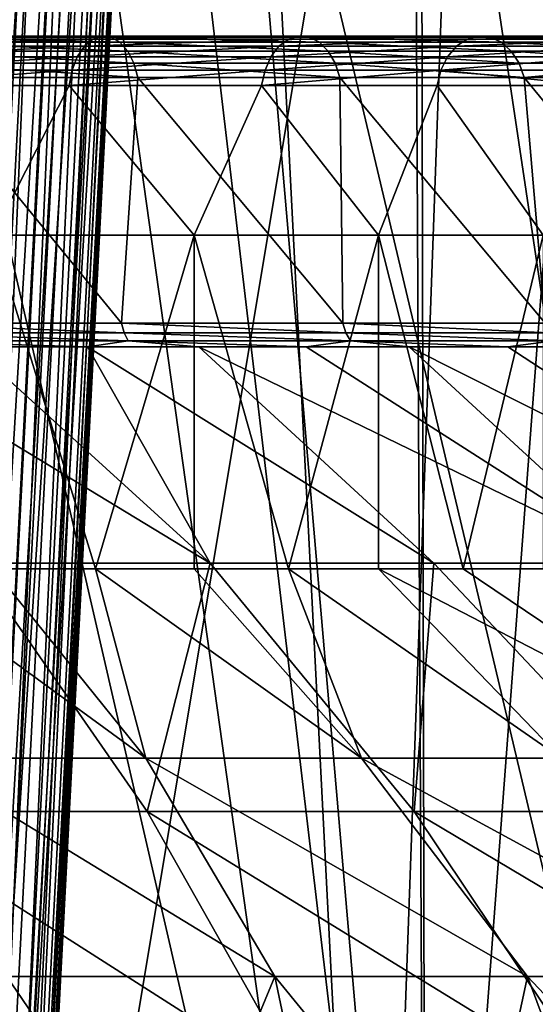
# Model space of a CAD drawing. Header units: metres. Extents: x -24 to 24, y -69 to 184.
# Tile 802 of 896: x 6.53 to 9.06, y 151.82 to 156.63. Entities that reach past the tile are written whole.
import ezdxf

# ---------------------------------------------------------------- set-up
doc = ezdxf.new("R2010")
doc.units = ezdxf.units.M
for name, color, linetype in [('4034', 7, 'CONTINUOUS'), ('4047', 7, 'CONTINUOUS'), ('4097', 7, 'CONTINUOUS'), ('4098', 7, 'CONTINUOUS'), ('4102', 7, 'CONTINUOUS'), ('607', 7, 'CONTINUOUS'), ('611', 7, 'CONTINUOUS'), ('618', 7, 'CONTINUOUS'), ('713', 7, 'CONTINUOUS'), ('715', 7, 'CONTINUOUS'), ('716', 7, 'CONTINUOUS'), ('731', 7, 'CONTINUOUS')]:
    doc.layers.add(name, color=color, linetype=linetype)

msp = doc.modelspace()

# ---------------------------------------------------------------- linework, layer by layer
at = {"layer": '4034'}
for points in [[(7.036326, 160.360891, 23.206737), (6.400579, 160.377144, 23.390064), (6.451394, 147.8, 23.376099)], [(8.520839, 147.8, 22.703696), (7.036326, 160.360891, 23.206737), (6.451394, 147.8, 23.376099)], [(7.435901, 160.349894, 23.081808), (7.036326, 160.360891, 23.206737), (8.520839, 147.8, 22.703696)], [(8.456771, 160.319041, 22.727638), (7.435901, 160.349894, 23.081808), (8.520839, 147.8, 22.703696)], [(9.461169, 160.284796, 22.328206), (8.456771, 160.319041, 22.727638), (8.520839, 147.8, 22.703696)], [(10.521681, 147.8, 21.848495), (9.461169, 160.284796, 22.328206), (8.520839, 147.8, 22.703696)], [(6.431928, 160.06449, -23.381463), (8.495629, 160.06449, -22.713141), (6.451394, 147.8, -23.376099)], [(6.451394, 147.8, -23.376099), (8.495629, 160.06449, -22.713141), (8.520839, 147.8, -22.703696)], [(8.495629, 160.06449, -22.713141), (10.491351, 160.06449, -21.863075), (8.520839, 147.8, -22.703696)], [(8.520839, 147.8, -22.703696), (10.491351, 160.06449, -21.863075), (10.521681, 147.8, -21.848495)]]:
    msp.add_3dface(points, dxfattribs=at)
at = {"layer": '4047'}
for points in [[(5.862266, 158.202198, -20.603729), (8.274877, 147.74019, -22.048331), (6.807563, 158.202198, -20.311005)], [(6.265168, 147.74019, -22.701325), (8.274877, 147.74019, -22.048331), (5.862266, 158.202198, -20.603729)], [(6.807563, 158.202198, 20.311005), (6.265168, 147.74019, 22.701325), (5.862266, 158.202198, 20.603729)], [(8.274877, 147.74019, 22.048331), (6.265168, 147.74019, 22.701325), (6.807563, 158.202198, 20.311005)], [(6.807563, 158.202198, -20.311005), (8.274877, 147.74019, -22.048331), (7.738331, 158.202198, -19.974936)], [(7.738331, 158.202198, 19.974936), (8.274877, 147.74019, 22.048331), (6.807563, 158.202198, 20.311005)], [(7.738331, 158.202198, -19.974936), (10.217962, 147.74019, -21.217817), (8.652586, 158.202198, -19.596239)], [(8.274877, 147.74019, -22.048331), (10.217962, 147.74019, -21.217817), (7.738331, 158.202198, -19.974936)], [(8.652586, 158.202198, 19.596239), (8.274877, 147.74019, 22.048331), (7.738331, 158.202198, 19.974936)], [(10.217962, 147.74019, 21.217817), (8.274877, 147.74019, 22.048331), (8.652586, 158.202198, 19.596239)], [(8.652586, 158.202198, -19.596239), (10.217962, 147.74019, -21.217817), (9.548375, 158.202198, -19.175723)], [(9.548375, 158.202198, 19.175723), (10.217962, 147.74019, 21.217817), (8.652586, 158.202198, 19.596239)]]:
    msp.add_3dface(points, dxfattribs=at)
at = {"layer": '4097'}
for points in [[(7.237208, 161.566766, 2), (7.222104, 161.529854, 2.436347), (6.851922, 154.215066, 2)], [(6.453875, 146.863365, 2.406043), (6.466635, 146.863365, 2), (7.222104, 161.529854, 2.436347)], [(7.180692, 161.493087, 2.871186), (6.453875, 146.863365, 2.406043), (7.222104, 161.529854, 2.436347)], [(7.222104, 161.529854, 2.436347), (6.466635, 146.863365, 2), (6.851922, 154.215066, 2)], [(7.113119, 161.456648, 3.302774), (6.415644, 146.863365, 2.810484), (7.180692, 161.493087, 2.871186)], [(6.415644, 146.863365, 2.810484), (6.453875, 146.863365, 2.406043), (7.180692, 161.493087, 2.871186)], [(6.90062, 161.385266, 4.149658), (6.263474, 146.863365, 3.608187), (7.019652, 161.420676, 3.729422)], [(6.263474, 146.863365, 3.608187), (6.352093, 146.863365, 3.211727), (7.019652, 161.420676, 3.729422)], [(7.019652, 161.420676, 3.729422), (6.352093, 146.863365, 3.211727), (7.113119, 161.456648, 3.302774)], [(6.352093, 146.863365, 3.211727), (6.415644, 146.863365, 2.810484), (7.113119, 161.456648, 3.302774)], [(6.75642, 161.350554, 4.562046), (6.150136, 146.863365, 3.9983), (6.90062, 161.385266, 4.149658)], [(6.150136, 146.863365, 3.9983), (6.263474, 146.863365, 3.608187), (6.90062, 161.385266, 4.149658)], [(6.587614, 161.316675, 4.964959), (6.012526, 146.863365, 4.380527), (6.75642, 161.350554, 4.562046)], [(6.012526, 146.863365, 4.380527), (6.150136, 146.863365, 3.9983), (6.75642, 161.350554, 4.562046)], [(6.39488, 161.283744, 5.356817), (5.851187, 146.863365, 4.753359), (6.587614, 161.316675, 4.964959)], [(5.851187, 146.863365, 4.753359), (6.012526, 146.863365, 4.380527), (6.587614, 161.316675, 4.964959)]]:
    msp.add_3dface(points, dxfattribs=at)
at = {"layer": '4098'}
for points in [[(7.237208, 161.566766, 2), (6.851922, 154.215066, 2), (7.235611, 161.536296, -2.457135)], [(7.235611, 161.536296, -2.457135), (6.851922, 154.215066, 2), (7.23548, 161.533793, -2.490967)], [(7.23548, 161.533793, -2.490967), (6.851922, 154.215066, 2), (7.222878, 161.29333, -4.727674)], [(7.222878, 161.29333, -4.727674), (6.851922, 154.215066, 2), (6.844757, 154.078348, -4.349553)], [(6.851922, 154.215066, 2), (6.466635, 146.863365, 2), (6.844757, 154.078348, -4.349553)], [(6.466635, 146.863365, 2), (6.466635, 146.863365, -3.971432), (6.844757, 154.078348, -4.349553)]]:
    msp.add_3dface(points, dxfattribs=at)
at = {"layer": '4102'}
for points in [[(7.222878, 161.29333, -4.727674), (6.430884, 146.858542, -4.468646), (7.211125, 161.241146, -4.97617)], [(7.222878, 161.29333, -4.727674), (6.844757, 154.078348, -4.349553), (6.430884, 146.858542, -4.468646)], [(7.211125, 161.241146, -4.97617), (6.430884, 146.858542, -4.468646), (7.181563, 161.192213, -5.223432)], [(7.181563, 161.192213, -5.223432), (6.324752, 146.854571, -4.956134), (7.134379, 161.146887, -5.468114)], [(6.430884, 146.858542, -4.468646), (6.324752, 146.854571, -4.956134), (7.181563, 161.192213, -5.223432)], [(7.134379, 161.146887, -5.468114), (6.324752, 146.854571, -4.956134), (7.069868, 161.105339, -5.708883)], [(7.069868, 161.105339, -5.708883), (6.150376, 146.851512, -5.423513), (6.988412, 161.06768, -5.944482)], [(6.324752, 146.854571, -4.956134), (6.150376, 146.851512, -5.423513), (7.069868, 161.105339, -5.708883)], [(6.890492, 161.034121, -6.173702), (6.038522, 146.850347, -5.646899), (6.776679, 161.004785, -6.395363)], [(6.150376, 146.851512, -5.423513), (6.038522, 146.850347, -5.646899), (6.890492, 161.034121, -6.173702)], [(6.988412, 161.06768, -5.944482), (6.150376, 146.851512, -5.423513), (6.890492, 161.034121, -6.173702)], [(6.776679, 161.004785, -6.395363), (5.911021, 146.849434, -5.861693), (6.64761, 160.979735, -6.60836)], [(6.038522, 146.850347, -5.646899), (5.911021, 146.849434, -5.861693), (6.776679, 161.004785, -6.395363)], [(6.64761, 160.979735, -6.60836), (5.612134, 146.848391, -6.260763), (6.503979, 160.959104, -6.811674)], [(5.911021, 146.849434, -5.861693), (5.612134, 146.848391, -6.260763), (6.64761, 160.979735, -6.60836)], [(6.844757, 154.078348, -4.349553), (6.466635, 146.863365, -3.971432), (6.430884, 146.858542, -4.468646)]]:
    msp.add_3dface(points, dxfattribs=at)
at = {"layer": '607'}
for points in [[(6.400698, 153.94681, 9.554112), (7.150885, 153.020137, 11.339553), (5.879018, 153.94681, 9.883681)], [(7.150885, 153.020137, 11.339553), (6.030257, 153.020137, 11.973163), (5.879018, 153.94681, 9.883681)], [(6.90398, 153.94681, 9.197014), (7.150885, 153.020137, 11.339553), (6.400698, 153.94681, 9.554112)], [(7.387212, 153.94681, 8.813575), (8.205573, 153.020137, 10.601378), (6.90398, 153.94681, 9.197014)], [(8.205573, 153.020137, 10.601378), (7.150885, 153.020137, 11.339553), (6.90398, 153.94681, 9.197014)], [(7.849422, 153.94681, 8.404557), (8.205573, 153.020137, 10.601378), (7.387212, 153.94681, 8.813575)], [(8.288793, 153.94681, 7.971569), (9.184593, 153.020137, 9.765443), (7.849422, 153.94681, 8.404557)], [(9.184593, 153.020137, 9.765443), (8.205573, 153.020137, 10.601378), (7.849422, 153.94681, 8.404557)], [(8.704462, 153.94681, 7.515473), (10.078919, 153.020137, 8.839458), (8.288793, 153.94681, 7.971569)], [(10.078919, 153.020137, 8.839458), (9.184593, 153.020137, 9.765443), (8.288793, 153.94681, 7.971569)], [(9.095044, 153.94681, 7.037768), (10.078919, 153.020137, 8.839458), (8.704462, 153.94681, 7.515473)], [(7.150885, 153.020137, 11.339553), (7.781724, 151.953257, 13.103111), (6.030257, 153.020137, 11.973163)], [(7.781724, 151.953257, 13.103111), (6.470046, 151.953257, 13.798016), (6.030257, 153.020137, 11.973163)], [(8.205573, 153.020137, 10.601378), (9.019576, 151.953257, 12.283892), (7.150885, 153.020137, 11.339553)], [(9.019576, 151.953257, 12.283892), (7.781724, 151.953257, 13.103111), (7.150885, 153.020137, 11.339553)], [(9.184593, 153.020137, 9.765443), (10.171856, 151.953257, 11.348132), (8.205573, 153.020137, 10.601378)], [(10.171856, 151.953257, 11.348132), (9.019576, 151.953257, 12.283892), (8.205573, 153.020137, 10.601378)], [(6.522114, 150.755463, 15.683354), (6.470046, 151.953257, 13.798016), (7.286501, 150.755463, 15.343157)], [(6.470046, 151.953257, 13.798016), (7.781724, 151.953257, 13.103111), (7.286501, 150.755463, 15.343157)], [(7.286501, 150.755463, 15.343157), (7.781724, 151.953257, 13.103111), (8.033208, 150.755463, 14.965732)], [(8.033208, 150.755463, 14.965732), (7.781724, 151.953257, 13.103111), (8.760424, 150.755463, 14.551995)], [(7.781724, 151.953257, 13.103111), (9.019576, 151.953257, 12.283892), (8.760424, 150.755463, 14.551995)], [(8.760424, 150.755463, 14.551995), (9.019576, 151.953257, 12.283892), (9.466383, 150.755463, 14.102949)], [(9.466383, 150.755463, 14.102949), (9.019576, 151.953257, 12.283892), (10.149374, 150.755463, 13.619684)], [(9.019576, 151.953257, 12.283892), (10.171856, 151.953257, 11.348132), (10.149374, 150.755463, 13.619684)]]:
    msp.add_3dface(points, dxfattribs=at)
at = {"layer": '611'}
for points in [[(7.465842, 153.973756, 12.761471), (5.719219, 155.0322, 11.380044), (6.312408, 153.973756, 13.369646)], [(6.300153, 155.0322, 11.069008), (5.719219, 155.0322, 11.380044), (7.465842, 153.973756, 12.761471)], [(6.864223, 155.0322, 10.728342), (6.300153, 155.0322, 11.069008), (7.465842, 153.973756, 12.761471)], [(8.561204, 153.973756, 12.054033), (6.864223, 155.0322, 10.728342), (7.465842, 153.973756, 12.761471)], [(7.409918, 155.0322, 10.358957), (6.864223, 155.0322, 10.728342), (8.561204, 153.973756, 12.054033)], [(9.589975, 153.973756, 11.252835), (7.409918, 155.0322, 10.358957), (8.561204, 153.973756, 12.054033)], [(7.935777, 155.0322, 9.961843), (7.409918, 155.0322, 10.358957), (9.589975, 153.973756, 11.252835)], [(8.440394, 155.0322, 9.538062), (7.935777, 155.0322, 9.961843), (9.589975, 153.973756, 11.252835)], [(10.544152, 153.973756, 10.36411), (8.440394, 155.0322, 9.538062), (9.589975, 153.973756, 11.252835)], [(8.922416, 155.0322, 9.088749), (8.440394, 155.0322, 9.538062), (10.544152, 153.973756, 10.36411)], [(9.380555, 155.0322, 8.615107), (8.922416, 155.0322, 9.088749), (10.544152, 153.973756, 10.36411)], [(7.156342, 152.759811, 15.142129), (6.312408, 153.973756, 13.369646), (5.793156, 152.759811, 15.714218)], [(7.465842, 153.973756, 12.761471), (6.312408, 153.973756, 13.369646), (7.156342, 152.759811, 15.142129)], [(8.463768, 152.759811, 14.452057), (7.465842, 153.973756, 12.761471), (7.156342, 152.759811, 15.142129)], [(8.561204, 153.973756, 12.054033), (7.465842, 153.973756, 12.761471), (8.463768, 152.759811, 14.452057)], [(9.705246, 152.759811, 13.649378), (8.561204, 153.973756, 12.054033), (8.463768, 152.759811, 14.452057)], [(9.589975, 153.973756, 11.252835), (8.561204, 153.973756, 12.054033), (9.705246, 152.759811, 13.649378)], [(7.927826, 151.398531, 16.839175), (5.793156, 152.759811, 15.714218), (6.417168, 151.398531, 17.470781)], [(7.156342, 152.759811, 15.142129), (5.793156, 152.759811, 15.714218), (7.927826, 151.398531, 16.839175)], [(9.377128, 151.398531, 16.077242), (7.156342, 152.759811, 15.142129), (7.927826, 151.398531, 16.839175)], [(8.463768, 152.759811, 14.452057), (7.156342, 152.759811, 15.142129), (9.377128, 151.398531, 16.077242)], [(10.753855, 151.398531, 15.19088), (8.463768, 152.759811, 14.452057), (9.377128, 151.398531, 16.077242)], [(9.705246, 152.759811, 13.649378), (8.463768, 152.759811, 14.452057), (10.753855, 151.398531, 15.19088)]]:
    msp.add_3dface(points, dxfattribs=at)
at = {"layer": '618'}
for points in [[(6.90398, 153.94681, 9.197014), (6.400698, 153.94681, 9.554112), (6.401306, 155.578302, 9.553705)], [(7.387802, 155.578302, 8.81308), (6.90398, 153.94681, 9.197014), (6.401306, 155.578302, 9.553705)], [(7.387212, 153.94681, 8.813575), (6.90398, 153.94681, 9.197014), (7.387802, 155.578302, 8.81308)], [(7.849422, 153.94681, 8.404557), (7.387212, 153.94681, 8.813575), (7.387802, 155.578302, 8.81308)], [(8.289353, 155.578302, 7.970987), (7.849422, 153.94681, 8.404557), (7.387802, 155.578302, 8.81308)], [(8.288793, 153.94681, 7.971569), (7.849422, 153.94681, 8.404557), (8.289353, 155.578302, 7.970987)], [(8.704462, 153.94681, 7.515473), (8.288793, 153.94681, 7.971569), (8.289353, 155.578302, 7.970987)], [(9.095561, 155.578302, 7.037099), (8.704462, 153.94681, 7.515473), (8.289353, 155.578302, 7.970987)], [(9.095044, 153.94681, 7.037768), (8.704462, 153.94681, 7.515473), (9.095561, 155.578302, 7.037099)]]:
    msp.add_3dface(points, dxfattribs=at)
at = {"layer": '713'}
for points in [[(6.775555, 156.311252, 9.471406), (6.401306, 155.578302, 9.553705), (5.761144, 156.311267, 10.120523)], [(7.387802, 155.578302, 8.81308), (6.401306, 155.578302, 9.553705), (6.775555, 156.311252, 9.471406)], [(7.717518, 156.311272, 8.720992), (7.387802, 155.578302, 8.81308), (6.775555, 156.311252, 9.471406)], [(8.289353, 155.578302, 7.970987), (7.387802, 155.578302, 8.81308), (7.717518, 156.311272, 8.720992)], [(8.576936, 156.311252, 7.877301), (8.289353, 155.578302, 7.970987), (7.717518, 156.311272, 8.720992)], [(9.095561, 155.578302, 7.037099), (8.289353, 155.578302, 7.970987), (8.576936, 156.311252, 7.877301)], [(9.34462, 156.311266, 6.949376), (9.095561, 155.578302, 7.037099), (8.576936, 156.311252, 7.877301)]]:
    msp.add_3dface(points, dxfattribs=at)
at = {"layer": '715'}
for points in [[(7.030712, 155.1489, 10.494493), (6.046071, 156.34947, 10.623755), (5.866139, 155.1489, 11.187211)], [(7.111395, 156.349492, 9.942184), (6.046071, 156.34947, 10.623755), (7.030712, 155.1489, 10.494493)], [(8.114383, 155.1489, 9.681016), (7.111395, 156.349492, 9.942184), (7.030712, 155.1489, 10.494493)], [(8.100596, 156.349463, 9.15421), (7.111395, 156.349492, 9.942184), (8.114383, 155.1489, 9.681016)], [(9.003073, 156.349492, 8.268231), (8.100596, 156.349463, 9.15421), (9.104684, 155.1489, 8.756142)], [(9.104684, 155.1489, 8.756142), (8.100596, 156.349463, 9.15421), (8.114383, 155.1489, 9.681016)], [(9.990218, 155.1489, 7.730512), (9.003073, 156.349492, 8.268231), (9.104684, 155.1489, 8.756142)], [(9.809198, 156.34947, 7.293749), (9.003073, 156.349492, 8.268231), (9.990218, 155.1489, 7.730512)]]:
    msp.add_3dface(points, dxfattribs=at)
at = {"layer": '716'}
for points in [[(6.890303, 156.536993, 9.632543), (5.823608, 156.502335, 10.231764), (5.85839, 156.536996, 10.292873)], [(6.849395, 156.502332, 9.575354), (5.823608, 156.502335, 10.231764), (6.890303, 156.536993, 9.632543)], [(6.935039, 156.552254, 9.695083), (5.85839, 156.536996, 10.292873), (5.896426, 156.552258, 10.359701)], [(6.890303, 156.536993, 9.632543), (5.85839, 156.536996, 10.292873), (6.935039, 156.552254, 9.695083)], [(6.980547, 156.547073, 9.758704), (5.896426, 156.552258, 10.359701), (5.935119, 156.547077, 10.427683)], [(6.935039, 156.552254, 9.695083), (5.896426, 156.552258, 10.359701), (6.980547, 156.547073, 9.758704)], [(7.023722, 156.521804, 9.819061), (5.935119, 156.547077, 10.427683), (5.971827, 156.521808, 10.492177)], [(6.980547, 156.547073, 9.758704), (5.935119, 156.547077, 10.427683), (7.023722, 156.521804, 9.819061)], [(7.061613, 156.478173, 9.872032), (5.971827, 156.521808, 10.492177), (6.004044, 156.478176, 10.54878)], [(7.023722, 156.521804, 9.819061), (5.971827, 156.521808, 10.492177), (7.061613, 156.478173, 9.872032)], [(7.848581, 156.536997, 8.869292), (6.849395, 156.502332, 9.575354), (6.890303, 156.536993, 9.632543)], [(7.801984, 156.502336, 8.816635), (6.849395, 156.502332, 9.575354), (7.848581, 156.536997, 8.869292)], [(7.899539, 156.552259, 8.926877), (6.890303, 156.536993, 9.632543), (6.935039, 156.552254, 9.695083)], [(7.848581, 156.536997, 8.869292), (6.890303, 156.536993, 9.632543), (7.899539, 156.552259, 8.926877)], [(7.899539, 156.552259, 8.926877), (6.935039, 156.552254, 9.695083), (7.951377, 156.547078, 8.985456)], [(7.951377, 156.547078, 8.985456), (6.935039, 156.552254, 9.695083), (6.980547, 156.547073, 9.758704)], [(7.951377, 156.547078, 8.985456), (6.980547, 156.547073, 9.758704), (8.000556, 156.521809, 9.041031)], [(8.000556, 156.521809, 9.041031), (6.980547, 156.547073, 9.758704), (7.023722, 156.521804, 9.819061)], [(8.000556, 156.521809, 9.041031), (7.023722, 156.521804, 9.819061), (8.043717, 156.478177, 9.089805)], [(8.043717, 156.478177, 9.089805), (7.023722, 156.521804, 9.819061), (7.061613, 156.478173, 9.872032)], [(8.722744, 156.536993, 8.010986), (7.801984, 156.502336, 8.816635), (7.848581, 156.536997, 8.869292)], [(8.670957, 156.502332, 7.963424), (7.801984, 156.502336, 8.816635), (8.722744, 156.536993, 8.010986)], [(8.779377, 156.552254, 8.062998), (7.848581, 156.536997, 8.869292), (7.899539, 156.552259, 8.926877)], [(8.722744, 156.536993, 8.010986), (7.848581, 156.536997, 8.869292), (8.779377, 156.552254, 8.062998)], [(8.836989, 156.547073, 8.115909), (7.899539, 156.552259, 8.926877), (7.951377, 156.547078, 8.985456)], [(8.779377, 156.552254, 8.062998), (7.899539, 156.552259, 8.926877), (8.836989, 156.547073, 8.115909)], [(8.891645, 156.521804, 8.166105), (7.951377, 156.547078, 8.985456), (8.000556, 156.521809, 9.041031)], [(8.836989, 156.547073, 8.115909), (7.951377, 156.547078, 8.985456), (8.891645, 156.521804, 8.166105)], [(8.939613, 156.478173, 8.210159), (8.000556, 156.521809, 9.041031), (8.043717, 156.478177, 9.089805)], [(8.891645, 156.521804, 8.166105), (8.000556, 156.521809, 9.041031), (8.939613, 156.478173, 8.210159)], [(9.503709, 156.536996, 7.067071), (8.670957, 156.502332, 7.963424), (8.722744, 156.536993, 8.010986)], [(9.447285, 156.502335, 7.025114), (8.670957, 156.502332, 7.963424), (9.503709, 156.536996, 7.067071)], [(9.565412, 156.552257, 7.112955), (8.722744, 156.536993, 8.010986), (8.779377, 156.552254, 8.062998)], [(9.503709, 156.536996, 7.067071), (8.722744, 156.536993, 8.010986), (9.565412, 156.552257, 7.112955)], [(9.565412, 156.552257, 7.112955), (8.779377, 156.552254, 8.062998), (9.628182, 156.547077, 7.159631)], [(9.628182, 156.547077, 7.159631), (8.779377, 156.552254, 8.062998), (8.836989, 156.547073, 8.115909)], [(9.628182, 156.547077, 7.159631), (8.836989, 156.547073, 8.115909), (9.687732, 156.521808, 7.203913)], [(9.687732, 156.521808, 7.203913), (8.836989, 156.547073, 8.115909), (8.891645, 156.521804, 8.166105)], [(9.687732, 156.521808, 7.203913), (8.891645, 156.521804, 8.166105), (9.739995, 156.478176, 7.242777)], [(9.739995, 156.478176, 7.242777), (8.891645, 156.521804, 8.166105), (8.939613, 156.478173, 8.210159)], [(6.849395, 156.502332, 9.575354), (5.794456, 156.45064, 10.180545), (5.823608, 156.502335, 10.231764)], [(6.815107, 156.450638, 9.527421), (5.794456, 156.45064, 10.180545), (6.849395, 156.502332, 9.575354)], [(7.091634, 156.419158, 9.914002), (6.004044, 156.478176, 10.54878), (6.029569, 156.419161, 10.593627)], [(7.061613, 156.478173, 9.872032), (6.004044, 156.478176, 10.54878), (7.091634, 156.419158, 9.914002)], [(7.801984, 156.502336, 8.816635), (6.815107, 156.450638, 9.527421), (6.849395, 156.502332, 9.575354)], [(7.762928, 156.450641, 8.7725), (6.815107, 156.450638, 9.527421), (7.801984, 156.502336, 8.816635)], [(8.043717, 156.478177, 9.089805), (7.061613, 156.478173, 9.872032), (8.077913, 156.419162, 9.128449)], [(8.077913, 156.419162, 9.128449), (7.061613, 156.478173, 9.872032), (7.091634, 156.419158, 9.914002)], [(8.670957, 156.502332, 7.963424), (7.762928, 156.450641, 8.7725), (7.801984, 156.502336, 8.816635)], [(8.627551, 156.450638, 7.92356), (7.762928, 156.450641, 8.7725), (8.670957, 156.502332, 7.963424)], [(8.977619, 156.419158, 8.245064), (8.043717, 156.478177, 9.089805), (8.077913, 156.419162, 9.128449)], [(8.939613, 156.478173, 8.210159), (8.043717, 156.478177, 9.089805), (8.977619, 156.419158, 8.245064)], [(9.447285, 156.502335, 7.025114), (8.627551, 156.450638, 7.92356), (8.670957, 156.502332, 7.963424)], [(9.399993, 156.45064, 6.989947), (8.627551, 156.450638, 7.92356), (9.447285, 156.502335, 7.025114)], [(9.739995, 156.478176, 7.242777), (8.939613, 156.478173, 8.210159), (9.781403, 156.419161, 7.273568)], [(9.781403, 156.419161, 7.273568), (8.939613, 156.478173, 8.210159), (8.977619, 156.419158, 8.245064)], [(6.815107, 156.450638, 9.527421), (5.772924, 156.385443, 10.142714), (5.794456, 156.45064, 10.180545)], [(6.789783, 156.385442, 9.492017), (5.772924, 156.385443, 10.142714), (6.815107, 156.450638, 9.527421)], [(7.111395, 156.349492, 9.942184), (7.091634, 156.419158, 9.914002), (6.029569, 156.419161, 10.593627)], [(6.046071, 156.34947, 10.623755), (7.111395, 156.349492, 9.942184), (6.029569, 156.419161, 10.593627)], [(7.762928, 156.450641, 8.7725), (6.789783, 156.385442, 9.492017), (6.815107, 156.450638, 9.527421)], [(7.734081, 156.385443, 8.739901), (6.789783, 156.385442, 9.492017), (7.762928, 156.450641, 8.7725)], [(8.100596, 156.349463, 9.15421), (8.077913, 156.419162, 9.128449), (7.091634, 156.419158, 9.914002)], [(7.111395, 156.349492, 9.942184), (8.100596, 156.349463, 9.15421), (7.091634, 156.419158, 9.914002)], [(8.627551, 156.450638, 7.92356), (7.734081, 156.385443, 8.739901), (7.762928, 156.450641, 8.7725)], [(8.595491, 156.385442, 7.894117), (7.734081, 156.385443, 8.739901), (8.627551, 156.450638, 7.92356)], [(9.003073, 156.349492, 8.268231), (8.977619, 156.419158, 8.245064), (8.077913, 156.419162, 9.128449)], [(8.100596, 156.349463, 9.15421), (9.003073, 156.349492, 8.268231), (8.077913, 156.419162, 9.128449)], [(9.399993, 156.45064, 6.989947), (8.595491, 156.385442, 7.894117), (8.627551, 156.450638, 7.92356)], [(9.365063, 156.385443, 6.963973), (8.595491, 156.385442, 7.894117), (9.399993, 156.45064, 6.989947)], [(9.003073, 156.349492, 8.268231), (9.781403, 156.419161, 7.273568), (8.977619, 156.419158, 8.245064)], [(9.003073, 156.349492, 8.268231), (9.809198, 156.34947, 7.293749), (9.781403, 156.419161, 7.273568)], [(6.789783, 156.385442, 9.492017), (5.761144, 156.311267, 10.120523), (5.772924, 156.385443, 10.142714)], [(6.775555, 156.311252, 9.471406), (5.761144, 156.311267, 10.120523), (6.789783, 156.385442, 9.492017)], [(7.734081, 156.385443, 8.739901), (6.775555, 156.311252, 9.471406), (6.789783, 156.385442, 9.492017)], [(7.717518, 156.311272, 8.720992), (6.775555, 156.311252, 9.471406), (7.734081, 156.385443, 8.739901)], [(8.595491, 156.385442, 7.894117), (7.717518, 156.311272, 8.720992), (7.734081, 156.385443, 8.739901)], [(8.576936, 156.311252, 7.877301), (7.717518, 156.311272, 8.720992), (8.595491, 156.385442, 7.894117)], [(9.34462, 156.311266, 6.949376), (8.576936, 156.311252, 7.877301), (8.595491, 156.385442, 7.894117)], [(9.365063, 156.385443, 6.963973), (9.34462, 156.311266, 6.949376), (8.595491, 156.385442, 7.894117)]]:
    msp.add_3dface(points, dxfattribs=at)
at = {"layer": '731'}
for points in [[(5.866139, 155.1489, 11.187211), (5.877197, 155.101044, 11.208305), (7.043966, 155.101042, 10.514282)], [(7.030712, 155.1489, 10.494493), (5.866139, 155.1489, 11.187211), (7.043966, 155.101042, 10.514282)], [(7.030712, 155.1489, 10.494493), (7.043966, 155.101042, 10.514282), (8.129682, 155.10104, 9.699273)], [(8.114383, 155.1489, 9.681016), (7.030712, 155.1489, 10.494493), (8.129682, 155.10104, 9.699273)], [(8.114383, 155.1489, 9.681016), (8.129682, 155.10104, 9.699273), (9.121851, 155.101037, 8.772656)], [(9.104684, 155.1489, 8.756142), (8.114383, 155.1489, 9.681016), (9.121851, 155.101037, 8.772656)], [(5.877197, 155.101044, 11.208305), (7.063838, 155.061151, 10.543944), (7.043966, 155.101042, 10.514282)], [(5.893778, 155.061153, 11.239925), (7.063838, 155.061151, 10.543944), (5.877197, 155.101044, 11.208305)], [(7.043966, 155.101042, 10.514282), (8.152617, 155.06115, 9.726636), (8.129682, 155.10104, 9.699273)], [(7.063838, 155.061151, 10.543944), (8.152617, 155.06115, 9.726636), (7.043966, 155.101042, 10.514282)], [(8.129682, 155.10104, 9.699273), (9.147586, 155.061148, 8.797405), (9.121851, 155.101037, 8.772656)], [(8.152617, 155.06115, 9.726636), (9.147586, 155.061148, 8.797405), (8.129682, 155.10104, 9.699273)], [(5.893778, 155.061153, 11.239925), (6.864223, 155.0322, 10.728342), (7.063838, 155.061151, 10.543944)], [(6.300153, 155.0322, 11.069008), (6.864223, 155.0322, 10.728342), (5.893778, 155.061153, 11.239925)], [(6.864223, 155.0322, 10.728342), (7.409918, 155.0322, 10.358957), (7.063838, 155.061151, 10.543944)], [(7.063838, 155.061151, 10.543944), (7.935777, 155.0322, 9.961843), (8.152617, 155.06115, 9.726636)], [(7.409918, 155.0322, 10.358957), (7.935777, 155.0322, 9.961843), (7.063838, 155.061151, 10.543944)], [(7.935777, 155.0322, 9.961843), (8.440394, 155.0322, 9.538062), (8.152617, 155.06115, 9.726636)], [(8.152617, 155.06115, 9.726636), (8.922416, 155.0322, 9.088749), (9.147586, 155.061148, 8.797405)], [(8.440394, 155.0322, 9.538062), (8.922416, 155.0322, 9.088749), (8.152617, 155.06115, 9.726636)], [(8.922416, 155.0322, 9.088749), (9.380555, 155.0322, 8.615107), (9.147586, 155.061148, 8.797405)]]:
    msp.add_3dface(points, dxfattribs=at)

doc.saveas('drawing.dxf')
